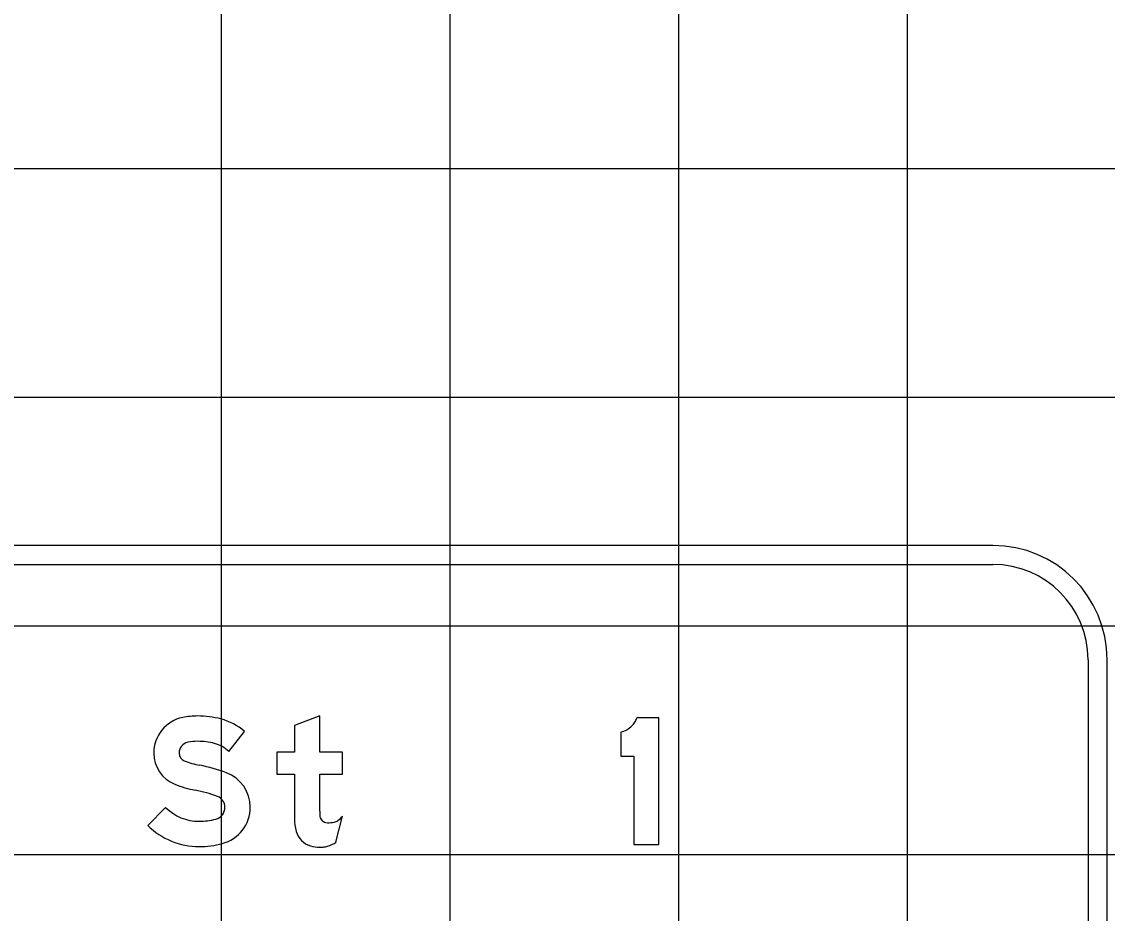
# Model space of a CAD drawing. Extents: x 2193008 to 2198143, y 1236112 to 1237864.
# Drawn here: x 2196732.96 to 2196742.45, y 1237172.53 to 1237180.33 of the extents above; entities that cross this region are included whole.
import ezdxf

# ---------------------------------------------------------------- set-up
doc = ezdxf.new("R2010")
doc.units = 0
for name, color, linetype in [('GSBWFILL', 7, 'Continuous'), ('GSCOLORFILL', 7, 'Continuous'), ('GSOUTLINE', 7, 'Continuous'), ('M-ROADS', 7, 'Continuous')]:
    doc.layers.add(name, color=color, linetype=linetype)

msp = doc.modelspace()

# ---------------------------------------------------------------- linework, layer by layer
at = {"layer": 'GSBWFILL'}
msp.add_line((2196735.7082, 1237173.1545), (2196735.7665, 1237173.3837), dxfattribs=at)
for points in [[(2196735.5672, 1237173.4273), (2196735.5672, 1237173.7512), (2196735.7665, 1237173.7512), (2196735.7665, 1237173.9422), (2196735.5672, 1237173.9422), (2196735.5672, 1237174.2605), (2196735.3457, 1237174.1765), (2196735.3457, 1237173.9422), (2196735.1907, 1237173.9422), (2196735.1907, 1237173.7512), (2196735.3457, 1237173.7512), (2196735.3457, 1237173.3604)], [(2196738.1993, 1237174.1178), (2196738.1993, 1237173.9068), (2196738.3131, 1237173.9068), (2196738.3131, 1237173.1339), (2196738.5314, 1237173.1339), (2196738.5314, 1237174.2412), (2196738.3392, 1237174.2412)], [(2196734.77, 1237173.9489), (2196734.907, 1237174.1236)], [(2196734.2172, 1237173.4593), (2196734.0614, 1237173.3021)]]:
    msp.add_lwpolyline(points, dxfattribs=at)
for centre, major_axis, ratio, start_param, end_param in [((2196734.4312, 1237173.9346), (0, 0.3172), 0.999995, 0.202758, 1.570796), ((2196734.4987, 1237173.6063), (0, 0.6523), 0.999995, 0, 0.202758), ((2196734.4987, 1237173.4587), (0, 0.7999), 0.999995, 6.026234, 6.283185), ((2196734.5729, 1237173.7412), (0, 0.5078), 0.999995, 5.565152, 6.026234), ((2196738.1539, 1237174.3105), (0, 0.1979), 0.999987, 4.150196, 4.354491), ((2196738.1539, 1237174.3105), (0, 0.1979), 0.999987, 3.372996, 3.659448), ((2196738.1539, 1237174.3105), (0, 0.1979), 0.999987, 3.659448, 3.945901), ((2196738.1539, 1237174.3105), (0, 0.1979), 0.999987, 3.945901, 4.150196), ((2196734.4312, 1237173.9346), (0, 0.0957), 0.999995, 0.202758, 1.570796), ((2196734.4987, 1237173.6063), (0, 0.4308), 0.999995, 0, 0.202758), ((2196734.4987, 1237173.4587), (0, 0.5784), 0.999995, 6.026234, 6.283185), ((2196734.5729, 1237173.7412), (0, 0.2864), 0.999995, 5.523837, 6.026234), ((2196734.4078, 1237173.9346), (0, 0.2938), 0.999995, 1.570796, 2.761249), ((2196734.4078, 1237173.9346), (0, 0.0724), 0.999995, 1.570796, 2.761249), ((2196734.6492, 1237174.5381), (0, 0.7224), 0.999995, 2.761249, 2.95744), ((2196734.27, 1237172.5027), (0, 1.348), 0.999995, 5.918637, 6.099033), ((2196734.6356, 1237173.4607), (0, 0.3226), 0.999995, 4.712389, 5.918637), ((2196734.6492, 1237174.5381), (0, 0.9438), 0.999995, 2.761249, 2.95744), ((2196734.27, 1237172.5027), (0, 1.1265), 0.999995, 5.918637, 6.099033), ((2196734.6356, 1237173.4607), (0, 0.1011), 0.999995, 4.712389, 5.918637), ((2196734.5121, 1237173.7568), (0, 0.4189), 0.999995, 2.360607, 3.141593), ((2196734.6293, 1237173.4607), (0, 0.1075), 0.999995, 3.401517, 4.712389), ((2196734.6293, 1237173.4607), (0, 0.3289), 0.999995, 3.401517, 4.712389), ((2196736.9534, 1237173.4273), (0, 1.3862), 0.999998, 1.570796, 1.606005), ((2196735.6308, 1237173.3893), (0, 0.0637), 0.999998, 1.74085, 2.407828), ((2196735.6207, 1237173.4924), (0, 0.1818), 0.999998, 3.756278, 4.071638), ((2196734.5121, 1237173.7568), (0, 0.6403), 0.999995, 2.360607, 3.141593), ((2196734.5121, 1237173.9011), (0, 0.5632), 0.999995, 3.141593, 3.401517), ((2196735.7754, 1237173.3604), (0, 0.4297), 0.999998, 1.570796, 1.830698), ((2196735.6328, 1237173.3916), (0, 0.0667), 0.999998, 2.407828, 3.141593), ((2196735.6328, 1237173.6746), (0, 0.3497), 0.999998, 3.141593, 3.310762), ((2196735.6777, 1237173.4117), (0, 0.083), 0.999998, 3.310762, 3.756278), ((2196735.534, 1237173.2962), (0, 0.1799), 0.999998, 1.830698, 2.869526), ((2196734.5121, 1237173.9011), (0, 0.7846), 0.999995, 3.141593, 3.401517), ((2196735.5672, 1237173.415), (0, 0.3032), 0.999998, 2.869526, 3.141593), ((2196735.5672, 1237173.5485), (0, 0.4367), 0.999998, 3.141593, 3.205734), ((2196735.5836, 1237173.2922), (0, 0.1799), 0.999998, 3.205734, 3.427755), ((2196735.5601, 1237173.3723), (0, 0.2634), 0.999998, 3.427755, 3.738844)]:
    msp.add_ellipse(centre, major_axis=major_axis, ratio=ratio, start_param=start_param, end_param=end_param, dxfattribs=at)
at = {"layer": 'GSCOLORFILL'}
for p, q in [((2196741.4527, 1237175.7501), (2196725.4604, 1237175.7501)), ((2196725.4604, 1237175.5836), (2196741.4527, 1237175.5836)), ((2196742.2852, 1237174.7511), (2196742.2852, 1237168.7487)), ((2196742.4517, 1237168.7487), (2196742.4517, 1237174.7511)), ((2196735.7082, 1237173.1545), (2196735.7665, 1237173.3837))]:
    msp.add_line(p, q, dxfattribs=at)
for points in [[(2196735.5672, 1237173.4273), (2196735.5672, 1237173.7512), (2196735.7665, 1237173.7512), (2196735.7665, 1237173.9422), (2196735.5672, 1237173.9422), (2196735.5672, 1237174.2605), (2196735.3457, 1237174.1765), (2196735.3457, 1237173.9422), (2196735.1907, 1237173.9422), (2196735.1907, 1237173.7512), (2196735.3457, 1237173.7512), (2196735.3457, 1237173.3604)], [(2196738.1993, 1237174.1178), (2196738.1993, 1237173.9068), (2196738.3131, 1237173.9068), (2196738.3131, 1237173.1339), (2196738.5314, 1237173.1339), (2196738.5314, 1237174.2412), (2196738.3392, 1237174.2412)], [(2196734.77, 1237173.9489), (2196734.907, 1237174.1236)], [(2196734.2172, 1237173.4593), (2196734.0614, 1237173.3021)]]:
    msp.add_lwpolyline(points, dxfattribs=at)
for radius in [0.999, 0.8325]:
    msp.add_arc((2196741.4527, 1237174.7511), radius, 0, 90, dxfattribs=at)
for centre, major_axis, ratio, start_param, end_param in [((2196734.4312, 1237173.9346), (0, 0.3172), 0.999995, 0.202758, 1.570796), ((2196734.4987, 1237173.6063), (0, 0.6523), 0.999995, 0, 0.202758), ((2196734.4987, 1237173.4587), (0, 0.7999), 0.999995, 6.026234, 6.283185), ((2196734.5729, 1237173.7412), (0, 0.5078), 0.999995, 5.565152, 6.026234), ((2196738.1539, 1237174.3105), (0, 0.1979), 0.999987, 4.150196, 4.354491), ((2196738.1539, 1237174.3105), (0, 0.1979), 0.999987, 3.372996, 3.659448), ((2196738.1539, 1237174.3105), (0, 0.1979), 0.999987, 3.659448, 3.945901), ((2196738.1539, 1237174.3105), (0, 0.1979), 0.999987, 3.945901, 4.150196), ((2196734.4312, 1237173.9346), (0, 0.0957), 0.999995, 0.202758, 1.570796), ((2196734.4987, 1237173.6063), (0, 0.4308), 0.999995, 0, 0.202758), ((2196734.4987, 1237173.4587), (0, 0.5784), 0.999995, 6.026234, 6.283185), ((2196734.5729, 1237173.7412), (0, 0.2864), 0.999995, 5.523837, 6.026234), ((2196734.4078, 1237173.9346), (0, 0.2938), 0.999995, 1.570796, 2.761249), ((2196734.4078, 1237173.9346), (0, 0.0724), 0.999995, 1.570796, 2.761249), ((2196734.6492, 1237174.5381), (0, 0.7224), 0.999995, 2.761249, 2.95744), ((2196734.27, 1237172.5027), (0, 1.348), 0.999995, 5.918637, 6.099033), ((2196734.6356, 1237173.4607), (0, 0.3226), 0.999995, 4.712389, 5.918637), ((2196734.6492, 1237174.5381), (0, 0.9438), 0.999995, 2.761249, 2.95744), ((2196734.27, 1237172.5027), (0, 1.1265), 0.999995, 5.918637, 6.099033), ((2196734.6356, 1237173.4607), (0, 0.1011), 0.999995, 4.712389, 5.918637), ((2196734.5121, 1237173.7568), (0, 0.4189), 0.999995, 2.360607, 3.141593), ((2196734.6293, 1237173.4607), (0, 0.1075), 0.999995, 3.401517, 4.712389), ((2196734.6293, 1237173.4607), (0, 0.3289), 0.999995, 3.401517, 4.712389), ((2196736.9534, 1237173.4273), (0, 1.3862), 0.999998, 1.570796, 1.606005), ((2196735.6308, 1237173.3893), (0, 0.0637), 0.999998, 1.74085, 2.407828), ((2196735.6207, 1237173.4924), (0, 0.1818), 0.999998, 3.756278, 4.071638), ((2196734.5121, 1237173.7568), (0, 0.6403), 0.999995, 2.360607, 3.141593), ((2196734.5121, 1237173.9011), (0, 0.5632), 0.999995, 3.141593, 3.401517), ((2196735.7754, 1237173.3604), (0, 0.4297), 0.999998, 1.570796, 1.830698), ((2196735.6328, 1237173.3916), (0, 0.0667), 0.999998, 2.407828, 3.141593), ((2196735.6328, 1237173.6746), (0, 0.3497), 0.999998, 3.141593, 3.310762), ((2196735.6777, 1237173.4117), (0, 0.083), 0.999998, 3.310762, 3.756278), ((2196735.534, 1237173.2962), (0, 0.1799), 0.999998, 1.830698, 2.869526), ((2196734.5121, 1237173.9011), (0, 0.7846), 0.999995, 3.141593, 3.401517), ((2196735.5672, 1237173.415), (0, 0.3032), 0.999998, 2.869526, 3.141593), ((2196735.5672, 1237173.5485), (0, 0.4367), 0.999998, 3.141593, 3.205734), ((2196735.5836, 1237173.2922), (0, 0.1799), 0.999998, 3.205734, 3.427755), ((2196735.5601, 1237173.3723), (0, 0.2634), 0.999998, 3.427755, 3.738844)]:
    msp.add_ellipse(centre, major_axis=major_axis, ratio=ratio, start_param=start_param, end_param=end_param, dxfattribs=at)
at = {"layer": 'GSOUTLINE'}
msp.add_line((2196735.7082, 1237173.1545), (2196735.7665, 1237173.3837), dxfattribs=at)
for points in [[(2196735.5672, 1237173.4273), (2196735.5672, 1237173.7512), (2196735.7665, 1237173.7512), (2196735.7665, 1237173.9422), (2196735.5672, 1237173.9422), (2196735.5672, 1237174.2605), (2196735.3457, 1237174.1765), (2196735.3457, 1237173.9422), (2196735.1907, 1237173.9422), (2196735.1907, 1237173.7512), (2196735.3457, 1237173.7512), (2196735.3457, 1237173.3604)], [(2196738.1993, 1237174.1178), (2196738.1993, 1237173.9068), (2196738.3131, 1237173.9068), (2196738.3131, 1237173.1339), (2196738.5314, 1237173.1339), (2196738.5314, 1237174.2412), (2196738.3392, 1237174.2412)], [(2196734.77, 1237173.9489), (2196734.907, 1237174.1236)], [(2196734.2172, 1237173.4593), (2196734.0614, 1237173.3021)]]:
    msp.add_lwpolyline(points, dxfattribs=at)
for centre, major_axis, ratio, start_param, end_param in [((2196734.4312, 1237173.9346), (0, 0.3172), 0.999995, 0.202758, 1.570796), ((2196734.4987, 1237173.6063), (0, 0.6523), 0.999995, 0, 0.202758), ((2196734.4987, 1237173.4587), (0, 0.7999), 0.999995, 6.026234, 6.283185), ((2196734.5729, 1237173.7412), (0, 0.5078), 0.999995, 5.565152, 6.026234), ((2196738.1539, 1237174.3105), (0, 0.1979), 0.999987, 4.150196, 4.354491), ((2196738.1539, 1237174.3105), (0, 0.1979), 0.999987, 3.372996, 3.659448), ((2196738.1539, 1237174.3105), (0, 0.1979), 0.999987, 3.659448, 3.945901), ((2196738.1539, 1237174.3105), (0, 0.1979), 0.999987, 3.945901, 4.150196), ((2196734.4312, 1237173.9346), (0, 0.0957), 0.999995, 0.202758, 1.570796), ((2196734.4987, 1237173.6063), (0, 0.4308), 0.999995, 0, 0.202758), ((2196734.4987, 1237173.4587), (0, 0.5784), 0.999995, 6.026234, 6.283185), ((2196734.5729, 1237173.7412), (0, 0.2864), 0.999995, 5.523837, 6.026234), ((2196734.4078, 1237173.9346), (0, 0.2938), 0.999995, 1.570796, 2.761249), ((2196734.4078, 1237173.9346), (0, 0.0724), 0.999995, 1.570796, 2.761249), ((2196734.6492, 1237174.5381), (0, 0.7224), 0.999995, 2.761249, 2.95744), ((2196734.27, 1237172.5027), (0, 1.348), 0.999995, 5.918637, 6.099033), ((2196734.6356, 1237173.4607), (0, 0.3226), 0.999995, 4.712389, 5.918637), ((2196734.6492, 1237174.5381), (0, 0.9438), 0.999995, 2.761249, 2.95744), ((2196734.27, 1237172.5027), (0, 1.1265), 0.999995, 5.918637, 6.099033), ((2196734.6356, 1237173.4607), (0, 0.1011), 0.999995, 4.712389, 5.918637), ((2196734.5121, 1237173.7568), (0, 0.4189), 0.999995, 2.360607, 3.141593), ((2196734.6293, 1237173.4607), (0, 0.1075), 0.999995, 3.401517, 4.712389), ((2196734.6293, 1237173.4607), (0, 0.3289), 0.999995, 3.401517, 4.712389), ((2196736.9534, 1237173.4273), (0, 1.3862), 0.999998, 1.570796, 1.606005), ((2196735.6308, 1237173.3893), (0, 0.0637), 0.999998, 1.74085, 2.407828), ((2196735.6207, 1237173.4924), (0, 0.1818), 0.999998, 3.756278, 4.071638), ((2196734.5121, 1237173.7568), (0, 0.6403), 0.999995, 2.360607, 3.141593), ((2196734.5121, 1237173.9011), (0, 0.5632), 0.999995, 3.141593, 3.401517), ((2196735.7754, 1237173.3604), (0, 0.4297), 0.999998, 1.570796, 1.830698), ((2196735.6328, 1237173.3916), (0, 0.0667), 0.999998, 2.407828, 3.141593), ((2196735.6328, 1237173.6746), (0, 0.3497), 0.999998, 3.141593, 3.310762), ((2196735.6777, 1237173.4117), (0, 0.083), 0.999998, 3.310762, 3.756278), ((2196735.534, 1237173.2962), (0, 0.1799), 0.999998, 1.830698, 2.869526), ((2196734.5121, 1237173.9011), (0, 0.7846), 0.999995, 3.141593, 3.401517), ((2196735.5672, 1237173.415), (0, 0.3032), 0.999998, 2.869526, 3.141593), ((2196735.5672, 1237173.5485), (0, 0.4367), 0.999998, 3.141593, 3.205734), ((2196735.5836, 1237173.2922), (0, 0.1799), 0.999998, 3.205734, 3.427755), ((2196735.5601, 1237173.3723), (0, 0.2634), 0.999998, 3.427755, 3.738844)]:
    msp.add_ellipse(centre, major_axis=major_axis, ratio=ratio, start_param=start_param, end_param=end_param, dxfattribs=at)
at = {"layer": 'M-ROADS'}
for p, q in [((2196734.7065, 1237153.0462), (2196734.7065, 1237223.0462)), ((2196736.7065, 1237153.0462), (2196736.7065, 1237223.0462)), ((2196738.7065, 1237153.0462), (2196738.7065, 1237223.0462)), ((2196740.7065, 1237153.0462), (2196740.7065, 1237223.0462)), ((2196614.7065, 1237179.0462), (2196874.7065, 1237179.0462)), ((2196614.7065, 1237177.0462), (2196874.7065, 1237177.0462)), ((2196614.7065, 1237175.0462), (2196874.7065, 1237175.0462)), ((2196614.7065, 1237173.0462), (2196874.7065, 1237173.0462))]:
    msp.add_line(p, q, dxfattribs=at)

doc.saveas('drawing.dxf')
